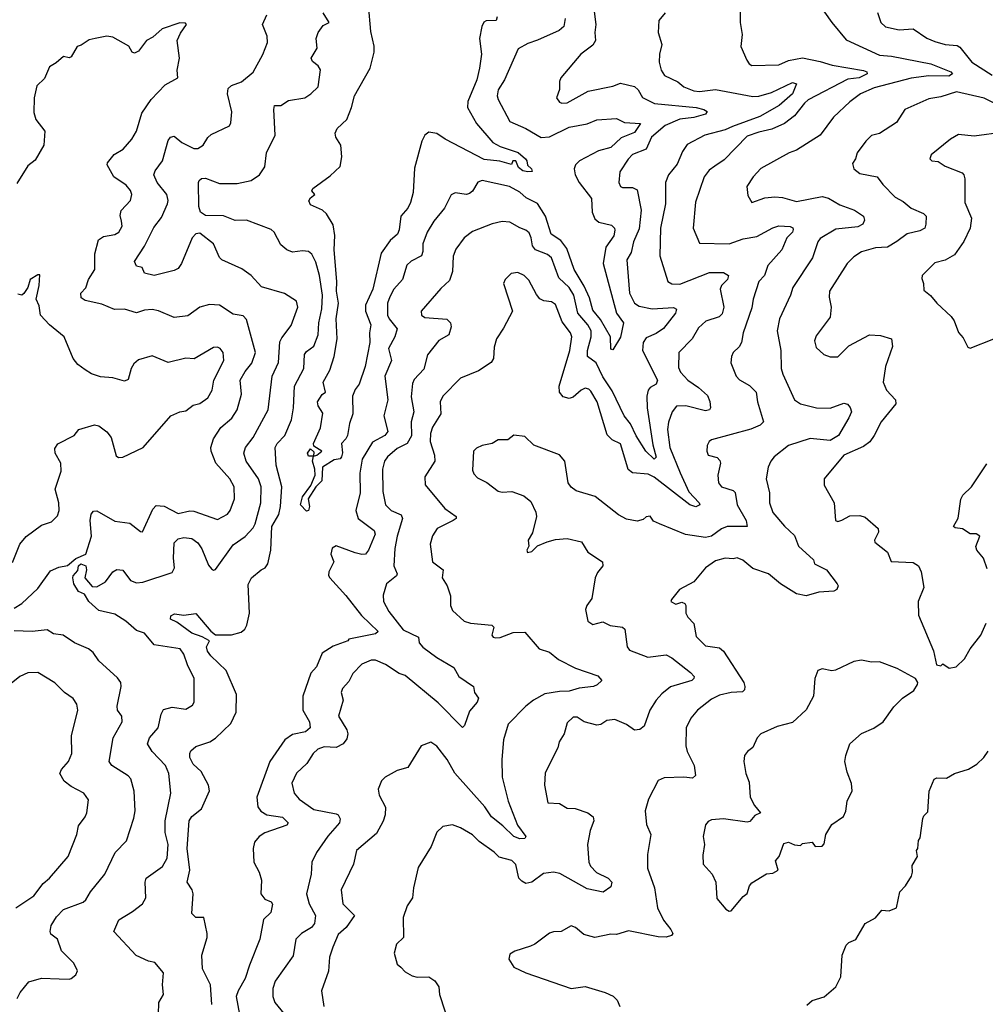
# Model space of a CAD drawing. Extents: x 1954683 to 2060285, y 904798 to 1016299.
# Tile 272 of 472: x 1992034 to 1996921, y 958126 to 963110. Entities that reach past the tile are written whole.
import ezdxf

# ---------------------------------------------------------------- set-up
doc = ezdxf.new("R2010")
doc.units = 0

msp = doc.modelspace()

# ---------------------------------------------------------------- linework, layer by layer
at = {"layer": '0CON10XD'}
for points in [[(1996070, 963200), (1996144.2, 963095), (1996217, 963007), (1996385, 962929.8), (1996445.2, 962925.2), (1996645, 962887), (1996746, 962845), (1996754, 962835), (1996736.4, 962823.6), (1996635.6, 962825.6), (1996546.2, 962813.8), (1996358, 962765), (1996289.4, 962735), (1996235.9, 962694.1), (1996153.2, 962616.8), (1996085, 962525.5), (1995965, 962449.6), (1995927.5, 962435), (1995785, 962356.9), (1995745.6, 962315), (1995714, 962265), (1995719.5, 962219.5), (1995740, 962185), (1995805, 962207.3), (1995855, 962213.5), (1995895, 962210), (1995965, 962189.3), (1996095, 962214.6), (1996126.4, 962206.4), (1996185, 962172.5), (1996258, 962145), (1996304, 962115), (1996308.8, 962095), (1996301.2, 962075), (1996275, 962061.1), (1996165, 962049.7), (1996085, 962001.4), (1996073.5, 961985), (1996046, 961904), (1995946.2, 961755), (1995934.5, 961715), (1995880, 961595), (1995867.9, 961535), (1995885.5, 961435), (1995887.3, 961345), (1995895.5, 961315), (1995955.5, 961185), (1995985, 961165.3), (1996065.8, 961145.8), (1996135, 961143.2), (1996205, 961168.9), (1996223.5, 961163.5), (1996237.6, 961147.6), (1996243.1, 961125), (1996230.9, 961095), (1996177.5, 961005), (1996135, 960980), (1996035, 960990), (1995925, 960954.4), (1995853, 960897), (1995834.6, 960875.4), (1995821.9, 960845), (1995812.3, 960785), (1995828.9, 960715), (1995828.8, 960665), (1995845.5, 960615), (1995905, 960545.8), (1995955, 960499.4), (1995975.3, 960445.3), (1996052, 960375), (1996056.2, 960355), (1996117.1, 960325), (1996171.4, 960255), (1996175.6, 960244.4), (1996168.6, 960225), (1996155, 960217.8), (1996077.8, 960212.2), (1996015, 960193.3), (1995965, 960203.5), (1995884.6, 960254.6), (1995823.3, 960305), (1995745, 960331.8), (1995693.6, 960373.6), (1995665, 960386), (1995645, 960380.5), (1995605, 960384.5), (1995555, 960371.5), (1995505.5, 960335), (1995445, 960264.4), (1995373.6, 960226.4), (1995332, 960175), (1995330, 960165), (1995355, 960150.8), (1995385, 960161.2), (1995400, 960155), (1995405.7, 960145), (1995405.7, 960105), (1995415.7, 960085), (1995445, 960053.3), (1995457, 959987), (1995505, 959940), (1995575, 959930), (1995595, 959914.3), (1995698.6, 959755), (1995704.2, 959735), (1995702, 959718), (1995692, 959708), (1995634.1, 959704.1), (1995575, 959690), (1995535, 959670.6), (1995464.2, 959615), (1995430, 959575), (1995407.1, 959525), (1995405.6, 959435), (1995411.4, 959405), (1995448.1, 959335), (1995454.2, 959285), (1995438.5, 959271.5), (1995395, 959275.3), (1995295, 959272.2), (1995265, 959258.6), (1995215.6, 959165), (1995200, 959105), (1995206.3, 959036.3), (1995227.8, 958985), (1995211.5, 958885), (1995211.5, 958815), (1995246.7, 958715), (1995261.1, 958615), (1995292.4, 958552.4), (1995330, 958505), (1995340, 958485), (1995333.3, 958475), (1995305, 958465.7), (1995265, 958466.9), (1995115, 958497.5), (1995055, 958479.5), (1995025, 958481.2), (1994945, 958464.4), (1994889.7, 958479.7), (1994846.2, 958515), (1994825, 958523.3), (1994775, 958494.2), (1994735, 958493.3), (1994715, 958486.7), (1994640.3, 958429.7), (1994619.4, 958420.6), (1994540, 958395), (1994515, 958380), (1994510, 958355), (1994534, 958314), (1994595, 958285.8), (1994825, 958205.7), (1994895, 958216.9), (1994996.3, 958186.3), (1995037.7, 958167.7), (1995056.9, 958146.9), (1995071.1, 958115)], [(1993005.4, 958125), (1992999.1, 958225), (1992958.5, 958305), (1992956.4, 958375), (1992982.9, 958465), (1992983.3, 958485), (1992965.7, 958565), (1992925, 958565.7), (1992905.6, 958585.6), (1992912, 958685), (1992906.2, 958706.2), (1992881.5, 958745), (1992894.3, 958805), (1992881.6, 958915), (1992892.1, 959055), (1992905, 959077.3), (1992954.4, 959115.6), (1992993.8, 959206.2), (1992989.6, 959235), (1992952.8, 959305), (1992912.2, 959342.2), (1992895.4, 959375), (1992894.4, 959395), (1992900.7, 959409.3), (1992925, 959430.4), (1992995.9, 959454.1), (1993025, 959472.5), (1993102.6, 959547.4), (1993129.3, 959605), (1993131.2, 959695), (1993079.5, 959815), (1993000.5, 959890.5), (1992983.6, 959913.6), (1992979.1, 959935), (1992994.3, 959965), (1992956.6, 959986.6), (1992904.6, 960004.6), (1992829.9, 960059.9), (1992796.2, 960075), (1992798.3, 960091.7), (1992817.6, 960102.4), (1992865, 960096.2), (1992925, 960104.3), (1993000.5, 960015), (1993025, 959995.8), (1993105, 959996.7), (1993155, 960009.1), (1993173.1, 960025), (1993183.8, 960045), (1993197.1, 960105), (1993189.3, 960250.8), (1993206.4, 960285), (1993255.6, 960324.4), (1993276.2, 960335), (1993289.1, 960355), (1993304.8, 960424.8), (1993310.7, 960545), (1993345.3, 960605), (1993354.1, 960645), (1993361.2, 960745), (1993332.5, 960855), (1993326.4, 960945), (1993337.5, 960965), (1993376.1, 961005), (1993409.1, 961085), (1993418.9, 961145), (1993425.3, 961255), (1993471.6, 961345), (1993475.6, 961415), (1993485, 961430.8), (1993522.2, 961457.8), (1993543.8, 961515), (1993547.3, 961575), (1993563.7, 961646.3), (1993567.1, 961715), (1993551.6, 961815), (1993532.4, 961882.4), (1993512.2, 961922.2), (1993495, 961936.9), (1993465, 961940), (1993415, 961932.7), (1993385.3, 961945.3), (1993355, 961970.6), (1993321.4, 962035), (1993307.1, 962047.1), (1993181.2, 962095), (1993125, 962093.5), (1993065, 962117.5), (1992975, 962117.8), (1992948.1, 962135), (1992940.8, 962165), (1992939.4, 962285), (1992941.4, 962295), (1992954, 962306), (1992975, 962307.7), (1993045, 962280.9), (1993135, 962280.7), (1993205, 962295.3), (1993246.9, 962325), (1993275.3, 962365), (1993282.8, 962435), (1993326.4, 962525), (1993320, 962655), (1993323.8, 962675), (1993355, 962676), (1993395, 962700), (1993476.7, 962715), (1993508, 962735), (1993545, 962770), (1993555.6, 962855.6), (1993545, 962876.7), (1993515, 962897.5), (1993508.8, 962915), (1993540, 962965), (1993533.8, 963015), (1993544, 963045), (1993570.5, 963079.5), (1993600, 963095), (1993569.2, 963145)], [(1994450, 963125), (1994444.7, 963105.3), (1994395, 963103.7), (1994383.3, 963096.7), (1994371.9, 963075), (1994360.6, 963015), (1994371.8, 962935), (1994361.5, 962865), (1994347.1, 962805), (1994301.9, 962695), (1994300.7, 962665), (1994345.4, 962585), (1994428.3, 962488.3), (1994465, 962468.4), (1994557.4, 962437.4), (1994592.9, 962405), (1994600.8, 962395), (1994603.9, 962373.9), (1994623.8, 962355), (1994628, 962342), (1994605, 962339.2), (1994580, 962345), (1994558.3, 962361.7), (1994545, 962396), (1994530, 962395), (1994523, 962377), (1994464.1, 962394.1), (1994385, 962401.9), (1994187.9, 962505), (1994145, 962533.4), (1994105, 962540), (1994084.8, 962525.2), (1994069.7, 962495), (1994031.4, 962358.6), (1994025.3, 962234.7), (1994011.6, 962185), (1993997.5, 962155), (1993963.4, 962115), (1993953.8, 962046.2), (1993945.3, 962025), (1993908.3, 961991.7), (1993862.4, 961927.6), (1993821.2, 961745), (1993783.2, 961665), (1993784.6, 961635), (1993811.2, 961565), (1993804.4, 961525), (1993806.2, 961475), (1993782.3, 961355), (1993752.2, 961265), (1993732.2, 961237.8), (1993718.7, 961205), (1993719.4, 961115), (1993702.5, 961065), (1993693.3, 961005), (1993685, 960987.5), (1993662, 960965), (1993667.6, 960917.6), (1993663, 960897), (1993655, 960886.2), (1993625, 960881.4), (1993565.7, 960845), (1993562.5, 960775), (1993532.5, 960745), (1993494.4, 960685), (1993500, 960645), (1993495, 960626.2), (1993485, 960622.9), (1993454.5, 960654.5), (1993465, 960694), (1993507.5, 960752.5), (1993528.5, 960805), (1993528.1, 960835), (1993515.7, 960875), (1993520, 960900), (1993495, 960900), (1993490, 960915), (1993505, 960937.5), (1993521.7, 960921.7), (1993520, 960900), (1993537.5, 960905), (1993562.5, 960925), (1993521.7, 960951.7), (1993520, 960965), (1993556.4, 961043.6), (1993568.2, 961118.2), (1993544.2, 961155), (1993540.8, 961175), (1993565, 961213.3), (1993580.8, 961225), (1993570, 961275), (1993603.8, 961335), (1993626, 961405), (1993640.7, 961495), (1993635.7, 961595), (1993647.1, 961675), (1993636.7, 961735), (1993639.6, 961785), (1993625.4, 961945), (1993628, 962018), (1993621.1, 962071.1), (1993587.3, 962127.3), (1993566.7, 962145), (1993505, 962173.3), (1993497, 962193), (1993505, 962207.5), (1993527.5, 962225), (1993513, 962243), (1993516.7, 962255), (1993605, 962318.9), (1993655, 962366.2), (1993663.5, 962415), (1993659.5, 962475), (1993633.5, 962515), (1993630.5, 962535), (1993640.5, 962559.5), (1993688.8, 962605), (1993713.1, 962665), (1993727.9, 962725), (1993807.8, 962865), (1993827.7, 962945), (1993827.9, 962975), (1993810.2, 963050.2), (1993799.5, 963185)], [(1995301.2, 963145), (1995268.8, 963105), (1995265.6, 963045), (1995284.5, 962985), (1995271.5, 962935), (1995269.6, 962895), (1995280.4, 962855), (1995297.7, 962827.7), (1995365, 962794.4), (1995395, 962770.4), (1995445, 962749.6), (1995475, 962746), (1995555, 962756), (1995745, 962721.6), (1995775, 962722.5), (1995839.2, 962740.8), (1995945, 962792.1), (1995965.8, 962785), (1995944.6, 962735), (1995877.6, 962675), (1995779.9, 962620.1), (1995641.4, 962568.6), (1995605, 962552.3), (1995501.2, 962525), (1995411.7, 962478.3), (1995387.8, 962442.2), (1995361.4, 962378.6), (1995317.3, 962325), (1995301.5, 962285), (1995302.1, 962177.9), (1995276.6, 962055), (1995273.3, 961915), (1995314.2, 961785), (1995335, 961773.1), (1995375, 961771.5), (1995525, 961830.3), (1995595, 961830.7), (1995620.8, 961815), (1995615.6, 961795), (1995586.5, 961763.5), (1995578.5, 961745), (1995596.7, 961655), (1995589.4, 961620.6), (1995574.1, 961605.9), (1995506.7, 961583.3), (1995469.8, 961550.2), (1995436.9, 961495), (1995369.2, 961425), (1995368.7, 961348.7), (1995378.6, 961325), (1995415.4, 961285.4), (1995468.7, 961248.7), (1995515, 961207.3), (1995527.2, 961177.2), (1995529.6, 961145), (1995524.4, 961135), (1995505, 961129.5), (1995405, 961155.2), (1995357.1, 961152.9), (1995335.8, 961124.2), (1995316.7, 961073.3), (1995312.3, 961035), (1995325, 960944.2), (1995375.7, 960815.7), (1995420.1, 960720.1), (1995472.9, 960665), (1995475.7, 960655), (1995455, 960644.7), (1995425.8, 960655), (1995245, 960793.7), (1995215, 960809.7), (1995135, 960815.4), (1995112.9, 960832.9), (1995106.6, 960856.6), (1995075, 960962.9), (1995032.6, 960982.6), (1995007.8, 961007.8), (1994956.1, 961175), (1994925, 961230), (1994915, 961240), (1994895, 961244.4), (1994875, 961234.5), (1994835, 961199.2), (1994815, 961192.2), (1994785, 961201.1), (1994766.5, 961225), (1994763.8, 961255), (1994818, 961435), (1994828.8, 961505), (1994821.9, 961525), (1994779.9, 961579.9), (1994745, 961667.9), (1994725, 961681.4), (1994685.9, 961685.9), (1994666.4, 961696.4), (1994648.6, 961718.6), (1994611.3, 961791.3), (1994587.1, 961815), (1994555, 961829.5), (1994521.2, 961825), (1994490, 961795), (1994482, 961775), (1994527.5, 961635), (1994481.7, 961548.3), (1994447.5, 961495), (1994435, 961452.5), (1994431.2, 961395), (1994419.6, 961375), (1994355, 961332.3), (1994265, 961294.5), (1994175.4, 961205), (1994162.4, 961175), (1994164.6, 961115), (1994123.2, 961046.8), (1994112.7, 961015), (1994110.5, 960975), (1994133.1, 960905), (1994135.5, 960875), (1994084.5, 960795.5), (1994085.5, 960755.5), (1994185, 960635.6), (1994242.5, 960595), (1994242, 960585), (1994228, 960575), (1994146.2, 960533.8), (1994122.2, 960497.8), (1994111.1, 960455), (1994122.7, 960365), (1994177.8, 960325), (1994172, 960285), (1994197.5, 960245), (1994213.4, 960193.4), (1994214.3, 960145), (1994225, 960120), (1994283.8, 960065), (1994315.3, 960055.3), (1994423.3, 960045), (1994433.8, 960035), (1994424, 959995), (1994430, 959985), (1994441.7, 959981.7), (1994465, 959982.5), (1994531.8, 960008.2), (1994590.1, 960010.1), (1994662.5, 959925), (1994715, 959907.7), (1994761.1, 959871.1), (1994846.8, 959826.8), (1994959.3, 959789.3), (1994980, 959765), (1994956.6, 959743.4), (1994937.5, 959735), (1994865, 959725.4), (1994815, 959710.3), (1994765, 959709.7), (1994692.1, 959697.9), (1994635, 959665.6), (1994595, 959634.4), (1994506.4, 959543.6), (1994482.1, 959465), (1994474.7, 959365.3), (1994475.3, 959275), (1994506.3, 959155), (1994553, 959033), (1994595.8, 958975), (1994590, 958965), (1994565, 958963.2), (1994534.8, 958974.8), (1994479.5, 959029.5), (1994421.2, 959075), (1994387.8, 959125), (1994236.7, 959296.7), (1994196.9, 959365), (1994145, 959432.2), (1994115, 959453.1), (1994065, 959434), (1993998.8, 959325), (1993945, 959310), (1993883.8, 959275), (1993865, 959256.7), (1993848.6, 959215), (1993853.1, 959185), (1993884.6, 959124.6), (1993882.7, 959085), (1993872.9, 959052.9), (1993840.1, 958989.9), (1993738.5, 958905), (1993722.7, 958835), (1993661.4, 958705), (1993669.4, 958635), (1993728.8, 958575), (1993686.2, 958515), (1993645, 958480), (1993617.8, 958415), (1993602.2, 958365), (1993596.1, 958293.9), (1993561.8, 958195), (1993573.3, 958115)], [(1995680.6, 963165), (1995680, 963095), (1995690, 963035), (1995684.3, 962974.3), (1995714.3, 962905), (1995725.6, 962885.6), (1995738.7, 962878.7), (1995875, 962880.9), (1995925, 962902.5), (1995995, 962917.3), (1996085, 962898.4), (1996145, 962878.8), (1996305, 962851.8), (1996320.6, 962845), (1996322.2, 962835), (1996282, 962815), (1996225, 962808.1), (1996025, 962704.7), (1996005, 962688), (1995955, 962623.6), (1995905.3, 962584.7), (1995841.2, 962555), (1995775, 962540.8), (1995715, 962519.6), (1995599.2, 962400.8), (1995551.4, 962368.6), (1995522.7, 962347.3), (1995498.5, 962315), (1995453.7, 962186.3), (1995442.5, 962055), (1995475, 961978), (1995625, 961975.4), (1995695, 962000.4), (1995765, 962011.6), (1995845, 962056.6), (1995875, 962066.4), (1995933.8, 962063.8), (1995946.2, 962056.2), (1995947.9, 962047.9), (1995944.4, 962035), (1995916.5, 962005), (1995890.9, 961945), (1995820.5, 961865), (1995803.2, 961815), (1995775.3, 961785), (1995745.4, 961695), (1995738.5, 961651.5), (1995695.4, 961525), (1995686.9, 961475), (1995675.4, 961454.6), (1995645.5, 961424.5), (1995636.7, 961405), (1995632.4, 961372.4), (1995660, 961305), (1995676.8, 961286.8), (1995728.1, 961258.1), (1995760.4, 961225), (1995768.5, 961175), (1995797.5, 961075), (1995782.1, 961057.9), (1995733.6, 961036.4), (1995535, 960982.5), (1995524, 960975), (1995513.8, 960955), (1995511.2, 960925), (1995517.5, 960905), (1995563, 960893), (1995577.9, 960877.9), (1995580.8, 960865), (1995566.9, 960805), (1995571.1, 960765), (1995585, 960745.7), (1995645, 960726), (1995655, 960716.7), (1995664.2, 960655), (1995710.8, 960575), (1995715.8, 960545), (1995615, 960545.2), (1995585, 960533.5), (1995535, 960495.7), (1995505, 960489.4), (1995404, 960504), (1995271.7, 960558.3), (1995240.7, 960570.7), (1995225, 960596.2), (1995205, 960593.3), (1995190, 960580), (1995158.3, 960571.7), (1995105, 960581.5), (1995064, 960604), (1994946.8, 960696.8), (1994850, 960725), (1994824, 960744), (1994809.4, 960765), (1994792.5, 960875), (1994765, 960906.7), (1994635.8, 960955.8), (1994589.5, 960999.5), (1994535, 961006.2), (1994505, 960983.3), (1994455, 960983.3), (1994425, 960964), (1994375, 960954.2), (1994345, 960941.2), (1994331.2, 960925), (1994325, 960830), (1994331.7, 960811.7), (1994350.7, 960790.7), (1994398, 960768), (1994455, 960722.9), (1994475, 960718.1), (1994525, 960721.1), (1994585, 960699.2), (1994620.9, 960670.9), (1994646.6, 960616.6), (1994649.4, 960595), (1994628.3, 960511.7), (1994607.5, 960475), (1994610, 960445), (1994600, 960425), (1994603, 960413), (1994625, 960417.5), (1994653.8, 960446.2), (1994703.1, 960466.9), (1994745, 960479.2), (1994805, 960484.2), (1994877.3, 960467.3), (1994910, 960415), (1994983.8, 960365), (1994985.8, 960345), (1994958.3, 960311.7), (1994947.1, 960285), (1994929.6, 960180.4), (1994904.4, 960145), (1994897.5, 960125), (1994910, 960065), (1994935, 960048), (1994985, 960062.5), (1995022.9, 960042.9), (1995085, 960035.6), (1995095.6, 960025), (1995108.9, 959935), (1995119.3, 959919.3), (1995212.6, 959882.6), (1995305, 959895.4), (1995335, 959880), (1995429.2, 959805), (1995447.1, 959785), (1995445.7, 959775), (1995435, 959765.8), (1995326.8, 959733.2), (1995283, 959697), (1995254.6, 959665), (1995223.6, 959615), (1995195, 959533.8), (1995172.7, 959517.3), (1995145, 959514.4), (1995105, 959542.5), (1995045, 959568.2), (1995005, 959562.5), (1994975, 959542.7), (1994955, 959539.1), (1994890, 959555), (1994855, 959580), (1994835, 959580), (1994805, 959550), (1994790, 959495), (1994763.8, 959455), (1994756.7, 959425), (1994693, 959297), (1994689.2, 959235), (1994706.1, 959146.1), (1994765, 959142), (1994805, 959119.2), (1994845, 959117.5), (1994910, 959095), (1994936, 959075), (1994940, 959055), (1994921.4, 959005), (1994907.5, 958935), (1994914.5, 958845), (1994923.3, 958825), (1994953.3, 958793.3), (1995012.5, 958765), (1995030, 958745), (1995025, 958720), (1994986.1, 958693.9), (1994905, 958710.8), (1994767.6, 958787.6), (1994735, 958795.4), (1994685, 958787.9), (1994625, 958744.5), (1994595, 958738.1), (1994575, 958748.6), (1994560.6, 958765), (1994545, 958833.3), (1994525, 958854.3), (1994460.3, 958870.3), (1994435.4, 958895.4), (1994359.3, 958949.3), (1994325, 958984.4), (1994265, 959019.4), (1994225, 959034), (1994175, 959026.2), (1994145, 958996.7), (1994115.7, 958925), (1994051.3, 958818.7), (1994027.1, 958715), (1994022, 958665), (1993994.3, 958625), (1993974.2, 958565), (1993976.2, 958465), (1993940.3, 958429.7), (1993928.8, 958385), (1993945, 958330), (1993963.3, 958313.3), (1993985, 958290), (1994020.5, 958270.5), (1994045, 958263.8), (1994105, 958265.7), (1994134.5, 958244.5), (1994154.3, 958215), (1994158.9, 958175), (1994213.3, 958005)], [(1994940, 963165), (1994950.5, 963085), (1994944.5, 963045), (1994947.5, 963005), (1994935, 962980.8), (1994874.2, 962935), (1994772.5, 962815), (1994766.1, 962796.1), (1994766.1, 962756.1), (1994750, 962715), (1994765, 962692), (1994777.1, 962687.1), (1994805, 962689.4), (1994911.7, 962748.3), (1995035, 962773.3), (1995075, 962788.2), (1995145, 962772.2), (1995163.3, 962755), (1995185.8, 962715.8), (1995245.8, 962685), (1995456.7, 962665), (1995495.8, 962655.8), (1995513.8, 962645), (1995505, 962631.9), (1995446.2, 962615), (1995375, 962607), (1995300, 962575), (1995231.3, 962515), (1995205.2, 962454.8), (1995135, 962427.5), (1995114, 962404)], [(1996375.3, 963145.3), (1996392.5, 963095), (1996415, 963073.9), (1996485, 963058), (1996555, 963064.3), (1996625, 963016.9), (1996665, 962999.4), (1996717.5, 962985), (1996779.2, 962979.2), (1996791.5, 962971.5), (1996853.2, 962895), (1996955, 962829.3)], [(1992005, 960131.8), (1992045, 960155.4), (1992125, 960230.9), (1992190, 960320), (1992231.9, 960338.1), (1992275, 960346.5), (1992317.3, 960382.7), (1992368.9, 960405), (1992396.9, 960495), (1992390.4, 960575), (1992395, 960607.5), (1992407.3, 960622.7), (1992425, 960624.3), (1992515, 960571.8), (1992591.7, 960561.7), (1992645, 960518.8), (1992655, 960516.7), (1992707.1, 960632.9), (1992725, 960650.5), (1992765, 960646.9), (1992835, 960610.5), (1992895, 960624), (1992915, 960622.5), (1993035, 960580.6), (1993085, 960607.5), (1993098.2, 960625), (1993120.4, 960685), (1993118.5, 960745), (1993096.6, 960786.6), (1993026.9, 960865), (1993003.1, 960925), (1993001.4, 960945), (1993015, 960988), (1993051.8, 961045), (1993106.7, 961093.3), (1993135, 961135.7), (1993155.8, 961215), (1993150, 961285), (1993175, 961329.5), (1993209, 961371), (1993227.2, 961425), (1993182.2, 961592.2), (1993165, 961610.8), (1993115, 961620), (1993045, 961664.4), (1992995, 961667.5), (1992945, 961654.2), (1992885, 961611.5), (1992815, 961602.5), (1992736, 961636), (1992705, 961642.5), (1992665, 961639.5), (1992625, 961626.2), (1992565, 961644.6), (1992513.3, 961643.3), (1992449.1, 961669.1), (1992365, 961688.9), (1992345, 961702), (1992343.1, 961725), (1992367.8, 961752.2), (1992382.5, 961795), (1992414.5, 961845), (1992414.6, 961925), (1992433.3, 961995), (1992458.2, 962011.8), (1992515, 962023.2), (1992535, 962033.6), (1992551.8, 962065), (1992549.2, 962090.8), (1992542.1, 962117.9), (1992546.7, 962143.3), (1992594.3, 962195), (1992600.6, 962225), (1992594.3, 962245), (1992573, 962273), (1992510.6, 962315), (1992476, 962375), (1992477.5, 962385), (1992512, 962428), (1992557.5, 962455), (1992601.9, 962505), (1992624.4, 962545), (1992652.8, 962637.2), (1992700, 962705), (1992769.6, 962780.4), (1992833.8, 962815), (1992830.6, 962855), (1992842.2, 962915), (1992831.5, 963005), (1992847.8, 963042.2), (1992877.5, 963085), (1992872.5, 963092.5), (1992845, 963093.3), (1992755, 963064.2), (1992707.9, 963022.1), (1992675, 963004), (1992635, 962951.2), (1992615, 962940), (1992603.3, 962945), (1992586.2, 962975), (1992505, 963022), (1992475, 963026), (1992415, 963014), (1992385, 963007.5), (1992345, 962980), (1992325, 962973.8), (1992295, 962922), (1992285, 962916), (1992255, 962923.8), (1992218.8, 962891.2), (1992185, 962871.2), (1992158.7, 962811.3), (1992120, 962775), (1992107.1, 962715), (1992105, 962640), (1992115.8, 962605), (1992160.6, 962545), (1992156.2, 962475), (1992111.7, 962398.3), (1992075, 962369.6), (1992019, 962281)], [(1993263.6, 962933.6), (1993287.5, 962995), (1993286.2, 963026.2), (1993261.9, 963085), (1993284.4, 963135)], [(1994794.5, 963115), (1994787.3, 963075), (1994764.2, 963055), (1994655, 963005.5), (1994605, 962989.5), (1994557.2, 962962.8), (1994487.3, 962805), (1994455.4, 962754.6), (1994450.9, 962725), (1994455.5, 962705), (1994515, 962594.2), (1994595, 962559.6), (1994673.5, 962513.5), (1994715, 962516.2), (1994814.8, 962565.2), (1994905, 962581.8), (1994955, 962602.9), (1995055, 962608.9), (1995095, 962589.2), (1995176.2, 962585), (1995145, 962538.5), (1995078.7, 962511.3), (1995025, 962462.5), (1994963.4, 962446.6), (1994867.3, 962395), (1994847.5, 962375), (1994840, 962355), (1994844.6, 962325), (1994865.9, 962285), (1994927.3, 962205), (1994930.8, 962135), (1994945, 962101.8), (1994965, 962084.6), (1995029.1, 962069.1), (1995044.4, 962055), (1995046.4, 962045), (1995040, 962015), (1995000.8, 961959.2), (1994986.3, 961875), (1995054.7, 961625), (1995089.1, 961575), (1995075, 961502.5), (1995035, 961438.8), (1995025, 961442.9), (1995023.6, 961505), (1994972.8, 961592.8), (1994935, 961640), (1994917.6, 961702.4), (1994890.9, 961760.9), (1994840.5, 961845), (1994802.2, 961952.2), (1994771.9, 961991.9), (1994723.3, 962025), (1994694.4, 962115), (1994655, 962178.7), (1994597.5, 962207.5), (1994565, 962236.8), (1994512.9, 962265), (1994375, 962296.5), (1994352.8, 962287.2), (1994325, 962242), (1994309.8, 962230.2), (1994295, 962225.6), (1994237.3, 962232.7), (1994217, 962223), (1994183.9, 962156.1), (1994130.2, 962089.8), (1994095.4, 962035), (1994074.6, 961975.4), (1994073.7, 961936.3), (1994066.9, 961915), (1994015, 961886.9), (1993993.2, 961866.8), (1993971.2, 961795), (1993926.6, 961745), (1993907, 961707), (1993894.8, 961675), (1993894.7, 961615), (1993903.4, 961595), (1993943.4, 961545), (1993932.4, 961505), (1993899.8, 961445), (1993915.3, 961384.7), (1993882.4, 961305), (1993897.3, 961185), (1993877.5, 961105), (1993896.4, 961025), (1993881.9, 961005), (1993819.4, 960970.6), (1993766.5, 960885), (1993755.8, 960815), (1993757.5, 960715), (1993734.7, 960625), (1993746.2, 960585), (1993828, 960525), (1993832.9, 960505), (1993798.8, 960425), (1993784, 960405), (1993765, 960402), (1993731, 960411), (1993635, 960446.5), (1993614.4, 960435), (1993608.1, 960405)], [(1992736, 958075), (1992738, 958135), (1992762, 958175), (1992757.1, 958225), (1992761.2, 958285), (1992717.3, 958337.3), (1992685, 958344.2), (1992623.3, 958373.3), (1992510, 958495), (1992536.2, 958553.8), (1992604.3, 958595), (1992655.6, 958635), (1992671.9, 958665), (1992669.5, 958745), (1992674.6, 958765), (1992756.6, 958823.4), (1992780, 958865), (1992784.6, 958935), (1992770.8, 958995), (1992770, 959055), (1992799.4, 959195), (1992789.1, 959295), (1992771.8, 959335), (1992704.6, 959405), (1992680, 959445), (1992690.9, 959475), (1992733.8, 959525), (1992749.5, 959595), (1992761.8, 959618.2), (1992805, 959630.5), (1992875, 959619.2), (1992909.1, 959640.9), (1992917.5, 959655), (1992917.3, 959775), (1992883.5, 959843.5), (1992865, 959897.7), (1992845.3, 959925), (1992714.2, 959945), (1992665, 960004.4), (1992625, 960018), (1992571.3, 960065), (1992515, 960100.9), (1992435, 960119.8), (1992384, 960165), (1992361.7, 960201.7), (1992330.8, 960215), (1992308.1, 960255), (1992302.7, 960285), (1992304.5, 960295), (1992327.5, 960322.5), (1992330.7, 960345), (1992343.8, 960355), (1992368.8, 960345), (1992372.6, 960325), (1992364.2, 960285), (1992400.4, 960240.4), (1992425, 960238.8), (1992468.9, 960265), (1992505, 960314.3), (1992525, 960327.5), (1992555, 960322.9), (1992595, 960271.1), (1992625, 960259.1), (1992657, 960263), (1992805, 960311.5), (1992816.7, 960335), (1992811.4, 960385), (1992815, 960462.5), (1992835, 960481.4), (1992865, 960489.1), (1992905, 960484.3), (1992935, 960462.5), (1992955, 960432), (1992989.1, 960349.1), (1993005, 960330), (1993015, 960323.8), (1993025, 960326.2), (1993115, 960452), (1993175.5, 960494.5), (1993215, 960537.8), (1993225, 960558), (1993253.7, 960665), (1993255.9, 960745), (1993242.2, 960785), (1993179.3, 960875), (1993167.5, 960915), (1993176.9, 960945), (1993215.4, 960995), (1993291.8, 961135), (1993311.5, 961305), (1993344, 961375), (1993350.7, 961479.3), (1993359.8, 961500.2), (1993407.7, 961562.3), (1993441.1, 961655), (1993434.6, 961684.6), (1993373.9, 961723.9), (1993257.4, 961757.4), (1993205, 961814.4), (1993158.9, 961848.9), (1993056.2, 961895), (1993045, 961906.7), (1993014.6, 961974.6), (1992945, 962029.6), (1992925, 962025.8), (1992905.9, 962005), (1992852.2, 961875), (1992835, 961850.6), (1992815, 961840.5), (1992715, 961815.7), (1992666.2, 961826.2), (1992653.3, 961855), (1992625, 961862), (1992614.6, 961885), (1992665, 961962.9), (1992712.8, 962057.2), (1992751.7, 962108.3), (1992782.4, 962177.6), (1992785.3, 962195), (1992779.2, 962225), (1992730.4, 962285), (1992712.7, 962325), (1992718.9, 962345), (1992757.1, 962395), (1992785, 962498.8), (1992796.2, 962515), (1992815, 962520), (1992855, 962487.5), (1992915, 962458.2), (1992935, 962457.7), (1992962.9, 962475), (1992986.1, 962513.9), (1993002.2, 962527.8), (1993095, 962572), (1993102.5, 962587.5), (1993107, 962643), (1993085.5, 962734.5), (1993088.3, 962761.7), (1993105, 962777.3), (1993156, 962795), (1993215, 962844), (1993263.6, 962933.6)], [(1996975, 962681.9), (1996915, 962712.7), (1996775.2, 962745.2), (1996695, 962719.1), (1996635, 962708.5), (1996514, 962656), (1996471.3, 962588.7), (1996385, 962534.2), (1996345, 962524), (1996316, 962495), (1996272, 962435), (1996263.8, 962405), (1996248.3, 962381.7), (1996256, 962355), (1996285, 962331.9), (1996373.3, 962315), (1996402.5, 962275), (1996465, 962210.8), (1996505, 962189.5), (1996545.2, 962155.2), (1996608.3, 962128.3), (1996620.8, 962115), (1996620.6, 962075), (1996614.4, 962055), (1996589, 962041), (1996525, 962025.7), (1996473.4, 961986.6), (1996425, 961958.2), (1996365, 961954.5), (1996295, 961935.3), (1996255, 961909.1), (1996221.5, 961875), (1996132.2, 961735), (1996130, 961705), (1996140.6, 961655), (1996135.6, 961604.4), (1996065, 961508.8), (1996056, 961485), (1996065, 961450), (1996103.3, 961415), (1996135, 961404), (1996175, 961402.5), (1996230.9, 961459.1), (1996335, 961514.3), (1996390.9, 961510.9), (1996446.2, 961495), (1996451.4, 961455), (1996415.6, 961355), (1996404.5, 961275), (1996420, 961235), (1996465.8, 961185), (1996468.6, 961165), (1996393.1, 961075), (1996358.5, 961005), (1996336.6, 960973.4), (1996305, 960949.5), (1996205.6, 960905), (1996105.7, 960785), (1996105, 960753.3), (1996155.8, 960665), (1996163.3, 960575), (1996175, 960570), (1996195, 960576.2), (1996235, 960597.8), (1996285, 960600), (1996312.4, 960592.4), (1996378.8, 960535), (1996380.8, 960515), (1996360.8, 960475), (1996362.5, 960465), (1996426.2, 960415), (1996445, 960366.7), (1996555, 960362.9), (1996582.9, 960345), (1996596.7, 960315), (1996608.9, 960235), (1996580.6, 960165), (1996582.5, 960095), (1996658, 959915), (1996673.3, 959845), (1996695, 959840), (1996705, 959850), (1996738.3, 959828.3), (1996772.5, 959835), (1996815.7, 959875), (1996844.4, 959925), (1996898.1, 959995), (1996924.4, 960055)], [(1997015, 962541.1), (1996865, 962520.6), (1996785, 962527.8), (1996744, 962505), (1996647.5, 962425), (1996640, 962405), (1996650, 962395), (1996681.7, 962391.7), (1996718.3, 962368.3), (1996803.3, 962335), (1996812, 962325), (1996817.5, 962305), (1996816.9, 962185), (1996850.8, 962105), (1996844.4, 962055), (1996812.9, 961987.1), (1996765, 961920), (1996717, 961893), (1996665, 961878.8), (1996602, 961815), (1996599.3, 961799.3), (1996608, 961775), (1996610.3, 961740.3), (1996643.9, 961713.9), (1996675, 961674.3), (1996747.8, 961607.8), (1996762.9, 961585), (1996785, 961526.7), (1996808.8, 961498.8), (1996832.7, 961452.7), (1996845, 961446.7), (1996963.9, 961493.9)], [(1995114, 962404), (1995070.5, 962339.5), (1995066.1, 962285), (1995075, 962265.6), (1995085, 962260.9), (1995135, 962261.1), (1995159.2, 962249.2), (1995178.6, 962145), (1995168.3, 962051.7), (1995140, 961985), (1995128, 961932), (1995106.1, 961893.9), (1995120, 961725), (1995144.6, 961675), (1995169.4, 961659.4), (1995235, 961645.8), (1995343.1, 961653.1), (1995357.8, 961645), (1995352.7, 961625), (1995292.7, 961547.3), (1995255, 961521.1), (1995205, 961499.1), (1995188.8, 961475), (1995186.2, 961435), (1995261.6, 961285), (1995255.6, 961265), (1995225, 961248.5), (1995214.2, 961235), (1995208.1, 961205), (1995210, 961145), (1995237.5, 960957.5), (1995255.2, 960895), (1995245, 960884.7), (1995203.2, 960925), (1995153.5, 961003.5), (1995125, 961063.6), (1995093.3, 961105), (1995031.5, 961231.5), (1994985, 961302), (1994952.1, 961372.1), (1994907.5, 961405), (1994907.1, 961435), (1994926.7, 961505), (1994925.2, 961535), (1994909.2, 961565), (1994859.1, 961625), (1994838.5, 961715), (1994815, 961753.4), (1994762.3, 961802.3), (1994725.2, 961905.2), (1994705, 961921.8), (1994643.8, 961945), (1994629.7, 961965), (1994622.5, 962005), (1994611.5, 962031.5), (1994596, 962045), (1994565, 962055.4), (1994515, 962085.5), (1994475, 962088.1), (1994425, 962075.7), (1994325, 962037.5), (1994284.1, 962005.9), (1994241.5, 961948.5), (1994226.9, 961913.1), (1994223.8, 961835), (1994209.8, 961790.2), (1994165, 961749.4), (1994065.8, 961635), (1994067.5, 961615), (1994085, 961602.5), (1994195, 961594.2), (1994214.2, 961575), (1994216.7, 961555), (1994206.2, 961515), (1994155, 961485.8), (1994097.3, 961412.7), (1994079.1, 961340.9), (1994031, 961289), (1994021, 961269), (1994015, 961200), (1994029.3, 961125), (1994014.8, 961075), (1994016.4, 961003.6), (1993995, 960963.8), (1993945, 960940), (1993895, 960897.8), (1993880.8, 960875), (1993869.7, 960835), (1993872.4, 960722.4), (1993885.5, 960655), (1993914.4, 960625), (1993963.7, 960603.7), (1993971.9, 960585), (1993944.1, 960495), (1993933, 960433), (1993927.3, 960345), (1993944.4, 960305), (1993940, 960295), (1993890.6, 960255), (1993873.6, 960196.4), (1993875.5, 960165), (1993902.5, 960115), (1993975, 960021.8), (1994052.5, 959985), (1994056, 959955), (1994073.8, 959933.8), (1994145, 959881.9), (1994230.7, 959830.7), (1994256.2, 959785), (1994330.8, 959735), (1994336, 959705), (1994355, 959676.2), (1994349.6, 959655), (1994310.7, 959609.3), (1994285, 959537.5), (1994275, 959526.7), (1994152.3, 959652.3), (1993985, 959790.5), (1993955, 959800), (1993885, 959846.4), (1993835, 959867.4), (1993812.4, 959867.6), (1993765, 959848.1), (1993719.3, 959800.7), (1993699.5, 959760.5), (1993667.5, 959725), (1993660.8, 959705), (1993670.6, 959665), (1993648.1, 959585), (1993689.5, 959515), (1993694.5, 959495), (1993690.2, 959469.8), (1993671.1, 959445), (1993635, 959426.1), (1993575, 959429.2), (1993542.5, 959417.5), (1993518.4, 959395), (1993487.1, 959345), (1993434.1, 959295.9), (1993411.4, 959245), (1993422.9, 959195), (1993447.7, 959165), (1993522, 959112), (1993635, 959090), (1993646.2, 959085), (1993656.2, 959065), (1993652.9, 959045), (1993593.1, 958976.9), (1993535.4, 958894.6), (1993512.5, 958845), (1993508.6, 958785), (1993485.9, 958685), (1993498.1, 958635), (1993531.2, 958575), (1993525.3, 958535), (1993510.9, 958515), (1993459.4, 958485), (1993431.5, 958455), (1993418, 958372), (1993326.9, 958243.1), (1993314.6, 958205.4), (1993314.4, 958165), (1993324.4, 958135), (1993425, 958014.4)], [(1991997, 960363), (1992034.4, 960455), (1992066.5, 960493.5), (1992145, 960551.9), (1992195, 960568.1), (1992225, 960598.8), (1992233.1, 960625), (1992231.1, 960665), (1992213.2, 960733.2), (1992234.4, 960795), (1992244.2, 960825), (1992241.4, 960865), (1992213.1, 960915), (1992211.3, 960938.7), (1992226.6, 960963.4), (1992310, 961005), (1992332.5, 961035), (1992411.7, 961058.3), (1992435, 961053.3), (1992475, 961023.3), (1992496.7, 960995), (1992521.7, 960901.7), (1992533.9, 960893.9), (1992555, 960896.2), (1992658.8, 960945), (1992798.8, 961105), (1992845, 961125.7), (1992875, 961130.6), (1992912.2, 961157.8), (1992945, 961166.9), (1992985.7, 961195), (1993008.6, 961235), (1993016.5, 961285), (1993066.4, 961385), (1993064.3, 961425), (1993049.2, 961445), (1993035, 961452.2), (1993015, 961450.5), (1992917, 961393), (1992875, 961395.8), (1992784.5, 961374.5), (1992705, 961408.5), (1992635, 961388.1), (1992611.7, 961368.3), (1992598, 961345), (1992582, 961288), (1992565, 961280), (1992505, 961296.9), (1992442.8, 961302.8), (1992397.4, 961317.4), (1992365, 961337.5), (1992328.8, 961365), (1992305, 961394), (1992259.2, 961505), (1992184.6, 961564.6), (1992139.4, 961615), (1992132.2, 961662.2), (1992117.5, 961695), (1992131.9, 961765), (1992135, 961817.5), (1992125, 961818.8), (1992087.5, 961795), (1992075.5, 961754.5), (1992055, 961723.3), (1992045, 961716.2), (1992025, 961721.2)], [(1996929.5, 960329.5), (1996912.2, 960385), (1996878, 960425), (1996872.7, 960442.7), (1996893.3, 960495), (1996875, 960506.9), (1996845, 960507.1), (1996805, 960531.9), (1996767.7, 960537.7), (1996760, 960545), (1996783.7, 960586.3), (1996796.7, 960683.3), (1996807.6, 960702.4), (1996851.4, 960745), (1996928.3, 960861.7)], [(1993608.1, 960405), (1993623.3, 960365), (1993597.8, 960315), (1993596.8, 960296.8), (1993602.9, 960285), (1993684.8, 960194.8), (1993763.8, 960093.8), (1993847.3, 960012.7), (1993835, 960002), (1993700, 959975), (1993693.8, 959965), (1993620.4, 959939.6), (1993565, 959903.8), (1993535.4, 959835), (1993507.3, 959802.7), (1993466.6, 959685), (1993466.2, 959615), (1993500, 959555), (1993503.1, 959525), (1993480, 959505), (1993415, 959491.4), (1993375.3, 959465), (1993299.1, 959355), (1993234.8, 959175.2), (1993238.5, 959125), (1993255, 959103.8), (1993285, 959085.4), (1993363.5, 959073.5), (1993392, 959045), (1993385, 959032.5), (1993275, 958993.2), (1993245, 958976.2), (1993222.5, 958947.5), (1993214.7, 958915), (1993218.9, 958845), (1993245.6, 958795), (1993257.1, 958755), (1993254.6, 958685), (1993275, 958657.8), (1993306.7, 958645), (1993312.5, 958632.5), (1993305, 958591.4), (1993268.2, 958555), (1993248.8, 958455), (1993196.2, 958325), (1993175, 958256), (1993139.4, 958195), (1993129.1, 958165), (1993146.9, 958075)], [(1992020.6, 958155), (1992035.6, 958185), (1992080.9, 958239.1), (1992145, 958258.6), (1992234.2, 958255.8), (1992285, 958252.5), (1992295, 958256.7), (1992317.5, 958275), (1992326.7, 958295), (1992307.5, 958335), (1992245, 958397.1), (1992225.7, 958455), (1992191.7, 958481.7), (1992187.3, 958495), (1992192.7, 958525), (1992220.8, 958569.2), (1992254.7, 958605.3), (1992355, 958642.7), (1992368.6, 958655), (1992392.2, 958695), (1992464.2, 958785), (1992517.1, 958895), (1992575, 958954), (1992611.4, 959068.6), (1992617.9, 959105), (1992612.7, 959205), (1992596.6, 959266.6), (1992582.7, 959282.7), (1992499.5, 959335), (1992485.9, 959355), (1992506.8, 959475), (1992553.1, 959555), (1992550, 959585), (1992529.2, 959615), (1992527.1, 959635), (1992547.8, 959735), (1992545.6, 959755), (1992529.2, 959779.2), (1992435, 959864.3), (1992405, 959906.2), (1992382.5, 959925), (1992312, 959955), (1992253.9, 959993.9), (1992205, 960001.4), (1992172.2, 960022.2), (1992097.3, 960012.7), (1992005, 960016.8)], [(1995625, 958597.5), (1995635, 958600), (1995695, 958672.5), (1995715, 958687.5), (1995728.1, 958725), (1995739.8, 958740.2), (1995813, 958787), (1995845, 958790), (1995872.5, 958805), (1995858.3, 958851.7), (1995877.5, 958875), (1995900.7, 958939.3), (1995925, 958947.5), (1995955, 958932.5), (1995985, 958930), (1995995, 958940), (1996045, 958947.5), (1996060, 958925), (1996095, 958926.7), (1996105, 958937.5), (1996113.8, 958986.2), (1996144.4, 959035.6), (1996203.2, 959076.8), (1996215.6, 959104.4), (1996222.5, 959155), (1996246.4, 959206.4), (1996243, 959243), (1996221.7, 959301.7), (1996210.6, 959355), (1996214.4, 959385.6), (1996235.7, 959445), (1996295, 959496.9), (1996356.4, 959523.6), (1996403.8, 959555), (1996458.3, 959631.7), (1996501.2, 959675), (1996558.8, 959715), (1996577.5, 959745), (1996580, 959755), (1996567.5, 959775), (1996475.3, 959825.3), (1996385, 959860), (1996345, 959858.6), (1996295, 959867.8), (1996255, 959860.6), (1996162.7, 959817.3), (1996144.2, 959814.2), (1996095, 959823.8), (1996073.6, 959816.4), (1996058.8, 959775), (1996050.6, 959685), (1996015, 959616.2), (1995945, 959552), (1995867.9, 959532.1), (1995784.3, 959495), (1995766.9, 959475), (1995745, 959425.6), (1995716.7, 959405), (1995702.5, 959385), (1995698, 959355), (1995708, 959295), (1995725, 959250), (1995731.5, 959175), (1995753, 959133), (1995782.5, 959095), (1995755, 959081.2), (1995728.7, 959051.3), (1995715, 959048.1), (1995595, 959065.6), (1995535, 959060), (1995518.3, 959051.7), (1995504, 959035), (1995492.5, 958975), (1995500, 958935), (1995490.8, 958880.8), (1995492.5, 958835), (1995538.1, 958785), (1995557.1, 958745), (1995561.2, 958661.2), (1995607, 958607), (1995625, 958597.5)], [(1992015, 958614), (1992105, 958674.4), (1992152.5, 958737.5), (1992185.3, 958764.7), (1992278.9, 958875), (1992322.9, 958985), (1992330.9, 959029.1), (1992365.5, 959074.5), (1992374.1, 959095.9), (1992381.7, 959161.7), (1992358.8, 959195), (1992295, 959227.8), (1992258.6, 959255), (1992237.5, 959295), (1992245.8, 959315), (1992280.8, 959355), (1992298, 959395), (1992295.5, 959485), (1992328.5, 959615), (1992322.9, 959645), (1992304.5, 959674.5), (1992260, 959705), (1992212.4, 959752.4), (1992125, 959805.7), (1992075, 959804.4), (1992034, 959785), (1991973.2, 959736.8)], [(1996017.5, 958122.5), (1996044.1, 958145.9), (1996105, 958163.8), (1996165, 958213.8), (1996188.8, 958265), (1996196.7, 958375), (1996216.2, 958425), (1996230.3, 958439.7), (1996265.9, 958454.1), (1996313.3, 958535), (1996365, 958563.3), (1996396.7, 958603.3), (1996435, 958599.2), (1996472, 958615), (1996488, 958695), (1996516.7, 958725), (1996546.7, 958775), (1996552.5, 958795), (1996550.7, 958829.3), (1996577.5, 958875), (1996572.5, 958905), (1996580, 958915), (1996582.5, 958955), (1996591.7, 958968.3), (1996603.9, 959066.1), (1996609.3, 959080.7), (1996629.3, 959100.7), (1996637.5, 959205), (1996661.2, 959265), (1996675, 959272), (1996725, 959270), (1996765, 959294), (1996835, 959316.2), (1996877.7, 959342.3), (1996913.9, 959376.1), (1996935, 959406.7)]]:
    msp.add_lwpolyline(points, dxfattribs=at)

doc.saveas('drawing.dxf')
